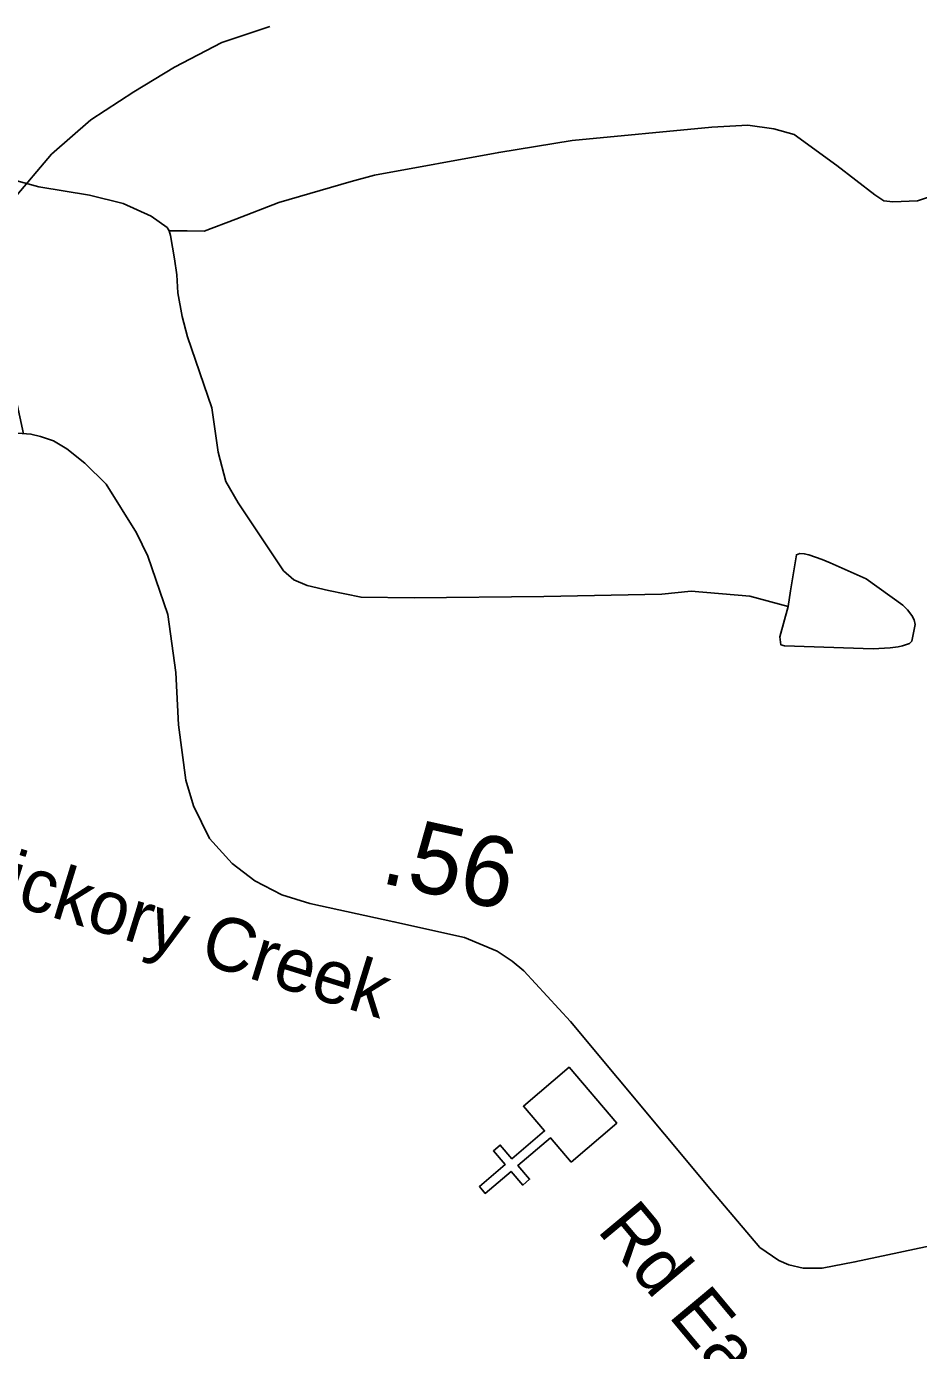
# Model space of a CAD drawing. Extents: x 1662474 to 1856135, y 779280 to 917889.
# Drawn here: x 1743378 to 1744962, y 795076 to 797428 of the extents above; entities that cross this region are included whole.
import ezdxf

# ---------------------------------------------------------------- set-up
doc = ezdxf.new("R2010")
doc.units = 0
for name, color, linetype in [('Exist Cultural Church CELL', 7, 'Continuous'), ('Exist Hydrographic Misc Water Feature', 7, 'Continuous'), ('Exist Hydrographic Pond Under 1500 Sq Ft', 7, 'Continuous'), ('Exist Road Non-System Type 51', 7, 'Continuous'), ('Exist Road Secondary Type 51 Attributed', 7, 'Continuous'), ('Exist Road Secondary Type 51 Label', 7, 'Continuous'), ('Prop DGN Element Guardrail', 7, 'Continuous')]:
    doc.layers.add(name, color=color, linetype=linetype)

msp = doc.modelspace()

# ---------------------------------------------------------------- linework, layer by layer
at = {"layer": 'Exist Cultural Church CELL'}
msp.add_lwpolyline([(1744345.5, 795411), (1744308.4, 795454.2), (1744250.5, 795404.7), (1744271.4, 795380.4), (1744259.2, 795370), (1744238.4, 795394.3), (1744192.7, 795355.2), (1744182.3, 795367.3), (1744228, 795406.5), (1744207.2, 795430.8), (1744219.3, 795441.2), (1744240.1, 795416.9), (1744298, 795466.4), (1744260.5, 795510.2), (1744341.4, 795579.5), (1744426.3, 795480.3)], close=True, dxfattribs=at)
at = {"layer": 'Exist Hydrographic Misc Water Feature'}
for points in [[(1745000.4, 797131.8), (1744960.2, 797118.1), (1744916.3, 797116.4), (1744900.3, 797118.5), (1744884.3, 797128.7), (1744816.7, 797181.2), (1744741.2, 797235.9), (1744705.3, 797246.2), (1744659.2, 797252.5), (1744595.2, 797249.1), (1744346.9, 797225.1), (1744216.7, 797204.2), (1743996.3, 797164), (1743954.4, 797152.3), (1743826.1, 797115.4), (1743749.8, 797085.9), (1743693.4, 797064.5), (1743663.5, 797064.7), (1743631.5, 797064.9)], [(1743631.5, 797064.9), (1743627.6, 797071), (1743599.7, 797091.2), (1743549.9, 797113.6), (1743490, 797128.1), (1743400.2, 797142.9), (1743286.4, 797173.8)], [(1744730.4, 796397.8), (1744662.5, 796416.3), (1744558.5, 796425.2), (1744506.4, 796419.6), (1744296.5, 796415.4), (1744066.2, 796413.2), (1743972.3, 796414), (1743914.5, 796426.4), (1743876.3, 796434.8), (1743852.5, 796445), (1743834.7, 796461.1), (1743753.7, 796581.8), (1743732, 796620), (1743718.4, 796672.1), (1743706.9, 796750.3), (1743664.1, 796876.6), (1743654.2, 796912.7), (1743646.7, 796954.8), (1743644.8, 796986.8), (1743641.1, 797014.9), (1743633.5, 797056.9), (1743631.5, 797064.9)]]:
    msp.add_lwpolyline(points, dxfattribs=at)
at = {"layer": 'Exist Hydrographic Pond Under 1500 Sq Ft'}
msp.add_lwpolyline([(1744730.4, 796397.8), (1744715.8, 796343.9), (1744717.8, 796329.9), (1744723.8, 796327.8), (1744881.7, 796322.5), (1744911.8, 796324.3), (1744925.8, 796326.2), (1744933.8, 796328.1), (1744945.9, 796332), (1744950, 796335.9), (1744956.1, 796365.9), (1744954.3, 796373.9), (1744950.2, 796381.9), (1744942.4, 796392), (1744934.4, 796400.1), (1744868.8, 796446.7), (1744805, 796475.2), (1744791, 796481.3), (1744767.1, 796489.5), (1744759.1, 796491.5), (1744751.1, 796491.6), (1744745.1, 796489.7), (1744734.5, 796425.7), (1744730.4, 796397.8)], dxfattribs=at)
at = {"layer": 'Exist Road Non-System Type 51'}
msp.add_lwpolyline([(1743372.6, 796704.5), (1743309.6, 796995), (1743311.5, 797032.2), (1743314.9, 797050.7), (1743322.2, 797070.6), (1743331.1, 797088.8), (1743343, 797105), (1743354.5, 797120.8), (1743422.2, 797200.8), (1743492.1, 797261.9), (1743568.9, 797311.9), (1743641.1, 797355.9), (1743725.1, 797399.5), (1743810.4, 797427.9)], dxfattribs=at)
at = {"layer": 'Exist Road Secondary Type 51 Attributed'}
msp.add_lwpolyline([(1745013.4, 795268.4), (1744849, 795233.6), (1744791.1, 795222.6), (1744756.9, 795222.6), (1744731.9, 795228.5), (1744713.7, 795236.3), (1744680, 795259.3), (1744594.3, 795360.4), (1744344.2, 795660.6), (1744260.9, 795750.6), (1744240.4, 795767.9), (1744214, 795785.6), (1744155.7, 795810), (1744030.4, 795837.8), (1743881.4, 795870.4), (1743831.3, 795885.4), (1743783.5, 795910.5), (1743743.4, 795941.4), (1743703.3, 795985.9), (1743674.6, 796043.7), (1743661, 796089.5), (1743647.9, 796187.3), (1743643.2, 796280.3), (1743628.8, 796383.2), (1743621.8, 796404.2), (1743593.5, 796486.9), (1743573.5, 796528.8), (1743519.7, 796614.7), (1743481.9, 796652.5), (1743449.6, 796677.6), (1743425.9, 796691.7), (1743403.1, 796699.9), (1743385.8, 796704), (1743354.4, 796706.3)], dxfattribs=at)

# ---------------------------------------------------------------- texts
at = {"layer": 'Exist Road Secondary Type 51 Label'}
for s, rotation, p in [('Hickory Creek', 342.7937, (1743243.8, 795901.4)), ('Rd East', 309.8558, (1744389.6, 795289.4))]:
    msp.add_text(s, height=95, rotation=rotation, dxfattribs=at).set_placement(p)
at = {"layer": 'Prop DGN Element Guardrail'}
msp.add_text('.56', height=125, rotation=347.4933, dxfattribs=at).set_placement((1744003.7, 795907.7))

doc.saveas('drawing.dxf')
